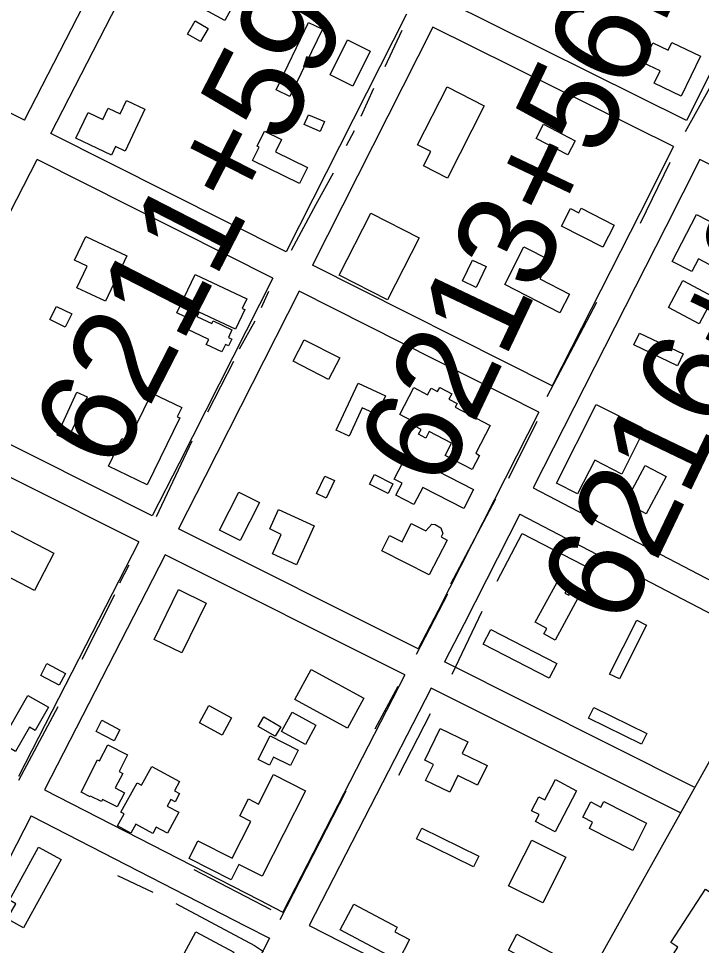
# Model space of a CAD drawing. Extents: x 3361039 to 3398939, y 576572 to 602007.
# Drawn here: x 3387789 to 3388488, y 584104 to 585052 of the extents above; entities that cross this region are included whole.
import ezdxf

# ---------------------------------------------------------------- set-up
doc = ezdxf.new("R2010")
doc.units = 0
for name, color, linetype in [('V-BLDG-OTLN', 7, 'Continuous'), ('V-RIVR-EDGE', 7, 'Continuous'), ('V-RIVR-IDEN', 7, 'Continuous'), ('V-ROAD-CNTR', 7, 'Continuous'), ('V-SURV-IDEN', 7, 'Continuous'), ('V-TOPO-SHOR', 7, 'Continuous')]:
    doc.layers.add(name, color=color, linetype=linetype)

msp = doc.modelspace()

# ---------------------------------------------------------------- linework, layer by layer
at = {"layer": 'V-BLDG-OTLN'}
for points in [[(3387976.1, 585063.52), (3388002.44, 585111.86), (3388015.92, 585104.52), (3388002, 585078.98), (3388012.82, 585073.08), (3388000.39, 585050.28)], [(3387970.26, 585049.78), (3387983.43, 585042.18), (3387975.62, 585028.65), (3387962.46, 585036.25)], [(3388053.03, 584979.17), (3388086.2, 585048.14), (3388100.25, 585041.38), (3388067.08, 584972.41)], [(3388108.21, 584994.75), (3388125.95, 585030.57), (3388149.32, 585018.99), (3388131.58, 584983.18)], [(3388438.46, 585027.49), (3388454.1, 585019.96), (3388457.84, 585027.73), (3388486.93, 585013.71), (3388467.26, 584972.89), (3388439.8, 584986.12), (3388445.8, 584998.56), (3388428.53, 585006.89)], [(3388227.86, 584982.38), (3388265.94, 584962.97), (3388228.21, 584888.98), (3388203.73, 584901.47), (3388211.18, 584916.08), (3388197.6, 584923.03)], [(3387918.58, 584959.42), (3387898.49, 584916.59), (3387888.67, 584921.2), (3387884.63, 584912.58), (3387848.18, 584929.67), (3387860.58, 584956.11), (3387875.63, 584949.05), (3387881.04, 584960.58), (3387893.5, 584954.73), (3387899.82, 584968.21)], [(3388085.95, 584953.81), (3388102.5, 584946.74), (3388098.19, 584936.64), (3388081.63, 584943.71)], [(3388351.39, 584912.69), (3388318.95, 584929.44), (3388326.49, 584944.04), (3388358.89, 584927.22)], [(3388076.89, 584883.36), (3388028.93, 584907.01), (3388035.71, 584920.76), (3388033.62, 584921.8), (3388041.08, 584936.93), (3388058.36, 584928.41), (3388052.18, 584915.88), (3388084.96, 584899.72)], [(3388387.1, 584818.32), (3388344.95, 584839.93), (3388354.15, 584857.89), (3388362.49, 584853.61), (3388364.84, 584858.21), (3388398.64, 584840.83)], [(3388117.47, 584789.75), (3388150, 584853.21), (3388199.35, 584827.92), (3388166.82, 584764.45)], [(3388458.12, 584803.8), (3388483.11, 584851.87), (3388505.41, 584840.28), (3388502.39, 584834.47), (3388522.78, 584823.86), (3388507.57, 584794.61), (3388485.01, 584806.34), (3388478.25, 584793.33)], [(3387849.1, 584776.73), (3387859.56, 584799), (3387846.81, 584804.99), (3387858.25, 584829.34), (3387900.23, 584809.63), (3387878.32, 584763.01)], [(3388343.34, 584751.16), (3388286.75, 584780.06), (3388306.39, 584818.53), (3388332.45, 584805.23), (3388322.61, 584785.95), (3388353.14, 584770.36)], [(3388243.58, 584784.02), (3388253.94, 584805.19), (3388267.79, 584798.41), (3388257.43, 584777.24)], [(3387984, 584723.97), (3387961.97, 584734.42), (3387966.53, 584744.02), (3387951.54, 584751.14), (3387970.2, 584790.45), (3388022.95, 584765.42), (3388018.36, 584755.75), (3388020.9, 584754.55), (3388011.3, 584734.34), (3387974.09, 584752), (3387971.92, 584747.45), (3387987.35, 584740.12), (3387988.65, 584742.87), (3388007.77, 584733.8), (3388004.1, 584726.06), (3388007.63, 584724.38), (3388004.33, 584717.44), (3388001.18, 584718.94), (3387997.54, 584711.28), (3387981.58, 584718.85)], [(3388454.31, 584756.71), (3388469.11, 584784.41), (3388500.45, 584767.67), (3388485.65, 584739.97)], [(3387828.29, 584757.76), (3387843.85, 584749.99), (3387837.2, 584736.68), (3387821.65, 584744.44)], [(3388424.64, 584730.5), (3388469.22, 584709.21), (3388463.44, 584697.11), (3388418.86, 584718.41)], [(3388081.83, 584723.7), (3388118.05, 584705.01), (3388106.68, 584682.97), (3388070.46, 584701.66)], [(3388114.46, 584631.03), (3388136.84, 584679.35), (3388164.83, 584666.39), (3388155.87, 584647.04), (3388141.06, 584653.9), (3388127.64, 584624.92)], [(3387829.03, 584626.03), (3387849.22, 584670.1), (3387859.84, 584665.24), (3387839.64, 584621.17)], [(3387901.79, 584619.59), (3387925.85, 584669.09), (3387956.47, 584654.21), (3387951.91, 584644.83), (3387954.32, 584643.66), (3387921.03, 584575.16), (3387881.5, 584594.37), (3387895.29, 584622.75)], [(3388236.08, 584654.8), (3388272.07, 584635.87), (3388257.15, 584607.5), (3388261.13, 584605.41), (3388253.46, 584590.83), (3388225.73, 584605.41), (3388232.21, 584617.74), (3388209.56, 584629.65), (3388206.09, 584623.05), (3388198.64, 584626.97), (3388201.27, 584631.98), (3388190.31, 584637.75), (3388191.88, 584640.73), (3388179.54, 584647.22), (3388193.99, 584674.7), (3388207.96, 584667.35), (3388211.59, 584674.26), (3388218.2, 584670.78), (3388220.32, 584674.8), (3388232.63, 584668.32), (3388229.76, 584662.85), (3388238.03, 584658.5)], [(3388339.69, 584576.98), (3388380.49, 584657.49), (3388426.92, 584633.97), (3388422.43, 584625.11), (3388425.36, 584623.62), (3388406.45, 584586.31), (3388378.81, 584600.31), (3388361.41, 584565.97)], [(3388192.48, 584602.63), (3388254.99, 584570.35), (3388244.97, 584550.96), (3388202.96, 584572.66), (3388193.96, 584555.23), (3388175.56, 584564.73), (3388181.88, 584576.96), (3388173.8, 584581.13), (3388182.96, 584598.87), (3388188.94, 584595.79)], [(3388414.95, 584565.77), (3388430.6, 584595.06), (3388451.81, 584583.73), (3388431.43, 584545.59), (3388415.15, 584554.29), (3388419.88, 584563.14)], [(3388094.32, 584566.45), (3388102.95, 584584.26), (3388112.75, 584579.51), (3388104.11, 584561.7)], [(3388153.54, 584585.86), (3388172.46, 584576.23), (3388167.48, 584566.44), (3388148.57, 584576.09)], [(3387995.14, 584528.92), (3388014.81, 584567.76), (3388035.98, 584557.04), (3388016.31, 584518.2)], [(3388055.57, 584549.98), (3388092.05, 584533.19), (3388073.77, 584493.45), (3388049.12, 584504.79), (3388058.23, 584524.6), (3388046.42, 584530.09)], [(3388209.61, 584483.22), (3388161.06, 584507.74), (3388169.05, 584523.49), (3388181.75, 584517.07), (3388191.23, 584535.82), (3388206.13, 584528.21), (3388212.11, 584535.04), (3388215.59, 584534.57), (3388221.51, 584531.18), (3388223.6, 584525.44), (3388221.9, 584522.13), (3388228.05, 584518.49)], [(3387761.14, 584490.19), (3387781.04, 584528.55), (3387825.55, 584505.46), (3387805.65, 584467.1)], [(3388318.03, 584434.86), (3388342.04, 584478.89), (3388353, 584472.92), (3388348.4, 584464.46), (3388352.48, 584462.23), (3388355.39, 584467.57), (3388363.75, 584463.01), (3388338.37, 584416.47), (3388326.81, 584422.77), (3388329.88, 584428.4)], [(3387928.23, 584417.11), (3387953.02, 584468.04), (3387981.33, 584454.25), (3387956.54, 584403.33)], [(3388394.14, 584381.74), (3388421.83, 584436.68), (3388431.81, 584431.65), (3388404.12, 584376.7)], [(3388272.5, 584427.22), (3388339.98, 584392.51), (3388332.29, 584377.56), (3388264.81, 584412.28)], [(3387818.56, 584392.41), (3387837.48, 584382.36), (3387831.08, 584370.32), (3387812.17, 584380.37)], [(3388088.82, 584386.22), (3388142.55, 584357.12), (3388125.92, 584326.41), (3388072.19, 584355.52)], [(3387771.25, 584311.34), (3387799.1, 584359.85), (3387820.12, 584347.78), (3387806.42, 584323.95), (3387800.59, 584327.3), (3387786.42, 584302.62)], [(3387984.2, 584349.43), (3388007.4, 584336.82), (3387997.73, 584319.04), (3387974.54, 584331.65)], [(3388426.75, 584310), (3388372.51, 584336.73), (3388377.87, 584347.61), (3388432.11, 584320.88)], [(3388040.32, 584337.78), (3388057.69, 584327.75), (3388052.08, 584318.04), (3388034.71, 584328.08)], [(3388069.34, 584342.86), (3388093.73, 584329.53), (3388082.89, 584309.72), (3388058.5, 584323.05)], [(3387874.76, 584334.37), (3387893.12, 584324.75), (3387887.16, 584313.38), (3387868.8, 584323.01)], [(3388259, 584268.13), (3388238.87, 584277.85), (3388230.64, 584260.81), (3388205.83, 584272.79), (3388213.81, 584289.33), (3388205.12, 584293.53), (3388220.84, 584326.08), (3388249.15, 584312.41), (3388243.35, 584300.4), (3388268.68, 584288.17)], [(3388046.72, 584318.34), (3388075.61, 584303.77), (3388067.67, 584288.01), (3388050.28, 584296.78), (3388046.06, 584288.41), (3388034.56, 584294.22)], [(3387853.6, 584261.01), (3387870.35, 584293.92), (3387872.43, 584292.86), (3387880.84, 584309.37), (3387901.01, 584299.1), (3387892.33, 584282.06), (3387896.1, 584280.14), (3387888.48, 584265.15), (3387897.87, 584260.37), (3387890.42, 584245.73), (3387875.5, 584253.31), (3387874.42, 584251.18), (3387863.21, 584256.88), (3387862.9, 584256.27)], [(3387915.31, 584268), (3387925.74, 584287.18), (3387954.07, 584271.78), (3387948.94, 584262.34), (3387954.17, 584259.5), (3387949.58, 584251.06), (3387945.25, 584253.42), (3387941.59, 584246.7), (3387953.31, 584240.32), (3387941.71, 584218.98), (3387930.41, 584225.12), (3387926.82, 584218.51), (3387909.39, 584227.99), (3387904.45, 584218.9), (3387890.81, 584226.32), (3387897.48, 584238.56), (3387894.28, 584240.3), (3387910.73, 584270.5)], [(3387973.05, 584211.02), (3388007.86, 584193.29), (3388026.98, 584230.83), (3388015.79, 584236.53), (3388024.64, 584253.9), (3388034.93, 584248.66), (3388050.33, 584278.91), (3388083.14, 584262.21), (3388038.63, 584174.8), (3388014.87, 584186.9), (3388006.88, 584171.2), (3387963.93, 584193.09)], [(3388360.34, 584262.35), (3388338.26, 584220.45), (3388318.27, 584230.98), (3388321.92, 584237.92), (3388314.33, 584241.92), (3388321.84, 584256.18), (3388327.71, 584253.09), (3388338.62, 584273.8)], [(3388388.08, 584251.36), (3388431.88, 584229.03), (3388417.72, 584201.25), (3388373.4, 584223.85), (3388376.68, 584230.3), (3388366.73, 584235.37), (3388374.72, 584251.04), (3388385.19, 584245.7)], [(3388202.15, 584224.19), (3388260.18, 584195.52), (3388254.76, 584184.56), (3388196.73, 584213.22)], [(3387780.1, 584150.35), (3387809.92, 584204.56), (3387832.97, 584191.88), (3387794.55, 584122.05), (3387777.99, 584131.16), (3387786.58, 584146.78)], [(3388290.81, 584165.22), (3388314.37, 584211.88), (3388349.33, 584194.23), (3388325.76, 584147.58)], [(3388456.77, 584107.12), (3388492.07, 584161.79), (3388522.98, 584141.83), (3388514.77, 584129.11), (3388525.55, 584122.15), (3388477.71, 584048.06), (3388443.27, 584070.3), (3388464.02, 584102.43)], [(3388132.59, 584146.34), (3388176.86, 584122.81), (3388174.36, 584118.11), (3388189.54, 584110.05), (3388178.08, 584088.48), (3388118.63, 584120.09)], [(3387951.77, 584082.47), (3387970.69, 584117.98), (3388009.76, 584097.16), (3388005.98, 584090.08), (3388009.77, 584088.07), (3388003.95, 584077.15), (3388001.78, 584078.3), (3387997.34, 584069.97), (3387977.75, 584080.41), (3387972.86, 584071.23)], [(3388299.13, 584115.64), (3388344.11, 584091.86), (3388342.47, 584088.75), (3388348.97, 584085.31), (3388342.05, 584072.2), (3388290.56, 584099.43)]]:
    msp.add_lwpolyline(points, close=True, dxfattribs=at)
at = {"layer": 'V-RIVR-EDGE'}
msp.add_spline([(3387368.61, 585771.04), (3387388.99, 585767.6), (3387407.26, 585766.09), (3387418.22, 585761.68), (3387425.51, 585756.54), (3387441.59, 585752.85), (3387452.55, 585751.36), (3387462.06, 585753.9), (3387477.43, 585758.24), (3387482.91, 585759.33), (3387491.69, 585759.31), (3387502.28, 585758.18), (3387510.32, 585756.34), (3387521.64, 585753.02), (3387530.05, 585752.27), (3387538.46, 585752.24), (3387549.79, 585752.22), (3387558.94, 585755.48), (3387571.37, 585756.92), (3387583.43, 585757.25), (3387598.42, 585756.12), (3387629.84, 585749.46), (3387659.8, 585743.54), (3387703.28, 585736.85), (3387727.4, 585734.23), (3387739.1, 585733.47), (3387750.8, 585734.17), (3387753.72, 585731.61), (3387763.2, 585723.91), (3387774.52, 585720.59), (3387790.61, 585719.82), (3387800.12, 585721.62), (3387814, 585720.13), (3387824.6, 585720.1), (3387847.25, 585714.2), (3387884.16, 585709.35), (3387930.2, 585702.66), (3387980.65, 585701.07), (3388035.1, 585696.55), (3388076.04, 585694.62), (3388096.87, 585693.84), (3388120.26, 585690.49), (3388145.1, 585685.31), (3388171.78, 585682.32), (3388198.82, 585676.77), (3388222.56, 585669.4), (3388245.57, 585660.57), (3388260.91, 585655.42), (3388279.55, 585655.37), (3388291.26, 585658.26), (3388298.95, 585663.73), (3388299.32, 585666.29), (3388298.96, 585670.67), (3388290.56, 585674.35), (3388291.67, 585677.27), (3388293.86, 585678.36), (3388303, 585677.61), (3388318.72, 585676.47), (3388334.06, 585672.78), (3388354.14, 585663.59), (3388357.06, 585659.93), (3388363.27, 585658.09), (3388368.39, 585658.07), (3388370.95, 585660.99), (3388375.34, 585662.08), (3388379, 585661.34), (3388383.01, 585659.13), (3388383.73, 585654.38), (3388384.08, 585649.26), (3388389.93, 585647.42), (3388406, 585642.26), (3388468.86, 585637.72), (3388491.52, 585635.84), (3388534.64, 585628.42), (3388578.12, 585619.17), (3388610.64, 585613.61), (3388635.85, 585612.08), (3388727.94, 585599.43), (3388768.5, 585591.65), (3388822.57, 585580.92), (3388864.95, 585570.58), (3388906.6, 585562.8), (3388924.14, 585559.46), (3388938.77, 585561.99), (3388961.44, 585563.39), (3388974.22, 585560.07), (3389007.47, 585553.41), (3389018.81, 585554.48), (3389027.22, 585555.92), (3389037.09, 585555.89), (3389051.7, 585553.67), (3389061.21, 585553.28), (3389081.31, 585552.13), (3389098.12, 585550.99), (3389120.42, 585548.74), (3389143.44, 585546.49), (3389160.24, 585542.06), (3389200.8, 585534.65), (3389222.35, 585525.1), (3389247.19, 585519.19), (3389280.43, 585509.6), (3389307.45, 585497.83), (3389334.48, 585487.17), (3389349.45, 585483.11), (3389361.52, 585483.08), (3389382.71, 585479.01), (3389396.96, 585476.78), (3389416.68, 585468.69), (3389441.88, 585458.39), (3389464.89, 585451.39), (3389479.5, 585449.16), (3389506.18, 585446.17), (3389533.23, 585447.2), (3389558.45, 585444.21), (3389577.81, 585437.95), (3389603.38, 585431.3), (3389618.72, 585425.05), (3389639.16, 585415.13), (3389657.8, 585410.33), (3389693.24, 585404.76), (3389768.86, 585383.01), (3389806.48, 585373.05), (3389854.34, 585362.33), (3389881.75, 585358.6), (3389913.91, 585354.5), (3389953.74, 585349.29), (3390008.19, 585341.84), (3390037.78, 585336.28), (3390074.32, 585327.79), (3390128.02, 585312.67), (3390164.54, 585301.61), (3390200.7, 585289.82), (3390292.74, 585255.6), (3390327.06, 585241.26), (3390360.67, 585231.67), (3390404.51, 585220.96), (3390454.94, 585214.26), (3390483.08, 585210.53), (3390491.85, 585209.41), (3390494.4, 585207.21), (3390501.33, 585200.98), (3390507.91, 585200.6), (3390527.27, 585196.17), (3390545.91, 585195.02), (3390557.61, 585194.26), (3390574.41, 585189.83), (3390605.46, 585179.52), (3390698.6, 585148.22), (3390763.25, 585126.86), (3390811.09, 585111.02), (3390852.37, 585097.76), (3390900.95, 585081.56), (3390948.06, 585063.53), (3390993.71, 585048.43), (3391036.81, 585031.87), (3391070.77, 585020.09), (3391140.54, 584997.62), (3391201.53, 584974.07), (3391247.54, 584957.51), (3391310.73, 584933.59), (3391362.22, 584914.82), (3391400.57, 584900.1), (3391441.84, 584885.75), (3391505.38, 584861.1), (3391563.46, 584841.95), (3391658.78, 584807.35), (3391712.83, 584786.01), (3391758.84, 584767.26), (3391796.08, 584749.62), (3391880.45, 584718.34), (3391926.83, 584701.41), (3391969.2, 584685.22), (3392003.88, 584666.85), (3392040.03, 584650.32), (3392077.64, 584635.97), (3392135.71, 584613.16), (3392164.91, 584598.1), (3392195.95, 584583.77), (3392224.82, 584578.21), (3392263.54, 584567.88), (3392290.57, 584559.77), (3392322.7, 584546.53), (3392396.46, 584512.72), (3392439.92, 584496.16), (3392471.69, 584484.75), (3392502.01, 584473.34), (3392510.77, 584467.47), (3392535.24, 584458.27), (3392606.09, 584432.88), (3392632.38, 584421.48), (3392666.71, 584406.77), (3392715.64, 584386.91), (3392777.36, 584364.83), (3392827.04, 584348.25), (3392863.56, 584335.37), (3392897.89, 584321.76), (3392928.56, 584307.79), (3392965.45, 584294.91), (3393010.01, 584279.08), (3393054.56, 584263.25), (3393092.54, 584248.53), (3393195.16, 584206.61), (3393234.23, 584187.87), (3393264.53, 584173.54), (3393294.11, 584162.13), (3393336.85, 584147.4), (3393374.47, 584136.34), (3393402.23, 584127.5), (3393414.27, 584119.8), (3393435.45, 584109.14), (3393459.18, 584098.12), (3393478.9, 584087.47), (3393513.6, 584076.42), (3393541.72, 584067.21), (3393588.1, 584047.35), (3393643.25, 584028.94), (3393668.44, 584018.28), (3393699.85, 584005.04), (3393737.1, 583991.79), (3393781.66, 583975.96), (3393884.66, 583943.17), (3393927.03, 583928.81), (3393981.08, 583908.2), (3394043.9, 583885.38), (3394095.77, 583868.08), (3394154.93, 583847.09), (3394200.22, 583830.53), (3394246.97, 583816.16), (3394293, 583801.42), (3394349.61, 583781.18), (3394409.13, 583754.71), (3394451.84, 583730.48), (3394470.45, 583720.2), (3394481.77, 583715.42), (3394494.2, 583713.56), (3394502.59, 583708.06), (3394507.32, 583700.37), (3394511.34, 583697.8), (3394522.66, 583692.29), (3394557.34, 583675.75), (3394600.44, 583659.93), (3394658.14, 583638.95), (3394704.53, 583623.48), (3394760.42, 583607.62), (3394823.98, 583588.82), (3394867.8, 583570.8), (3394925.86, 583546.9), (3394972.24, 583528.87), (3394995.62, 583520.04), (3395064.67, 583504.15), (3395088.42, 583499.34), (3395120.2, 583491.59), (3395149.05, 583480.55), (3395173.17, 583476.83), (3395201.3, 583471.28), (3395236.37, 583459.86), (3395256.82, 583451.77), (3395280.93, 583445.5), (3395300.3, 583445.08), (3395316.74, 583440.65), (3395324.4, 583433.32), (3395335.35, 583425.99), (3395353.6, 583417.9), (3395398.9, 583403.9), (3395426.3, 583397.25), (3395442, 583391), (3395455.87, 583383.28), (3395475.96, 583377.75), (3395495.68, 583369.3), (3395511.03, 583368.16), (3395530.4, 583365.92), (3395550.49, 583361.85), (3395654.61, 583334.91), (3395704.66, 583322.35), (3395743.73, 583306.9), (3395765.27, 583295.52), (3395788.28, 583286.32), (3395816.41, 583278.94), (3395861.72, 583270.79), (3395916.16, 583261.52), (3395960.74, 583252.63), (3396008.6, 583242.64), (3396060.84, 583230.45), (3396093.36, 583222.33), (3396135.36, 583208.7), (3396170.06, 583199.84), (3396204.41, 583191.35), (3396254.82, 583177.33), (3396301.21, 583165.89), (3396364.42, 583152.94), (3396399.13, 583144.44), (3396426.89, 583138.53), (3396463.07, 583132.95), (3396489.75, 583132.89), (3396523.38, 583130.24), (3396607.78, 583113.95), (3396670.26, 583102.1), (3396708.26, 583095.43), (3396742.97, 583089.49), (3396775.14, 583083.89)], degree=3, dxfattribs=at)
at = {"layer": 'V-ROAD-CNTR'}
for points in [[(3388606.54, 585214.04), (3388472.85, 584948)], [(3387795.61, 584948.26), (3387910.31, 585171.36)], [(3387822.4, 584934.76), (3387940.45, 585164.38)], [(3387795.61, 584948.26), (3387736.06, 584978.26), (3387554.63, 585073.64)], [(3388472.85, 584948), (3388226.88, 585070.06)], [(3388186.45, 585056.63), (3388063.26, 584813.43)], [(3388213.32, 585043.29), (3388090.05, 584799.93)], [(3388459.37, 584921.19), (3388213.32, 585043.29)], [(3388063.26, 584813.43), (3387822.4, 584934.76)], [(3388459.37, 584921.19), (3388424.99, 584852.77), (3388335.3, 584676.38)], [(3387683.77, 584665.1), (3387808.68, 584908.08)], [(3388049.7, 584786.67), (3387808.69, 584908.08)], [(3388486.25, 584907.86), (3388451.76, 584839.24), (3388315.96, 584572.15)], [(3388816.1, 584744.17), (3388486.25, 584907.86)], [(3388335.3, 584676.38), (3388090.05, 584799.93)], [(3388049.7, 584786.67), (3387953.81, 584597.37), (3387926.28, 584543.7)], [(3388076.49, 584773.17), (3387980.54, 584583.75), (3387953.11, 584530.27)], [(3388321.71, 584649.64), (3388076.49, 584773.17)], [(3387926.28, 584543.7), (3387683.77, 584665.1)], [(3388321.71, 584649.64), (3388218.6, 584446.86), (3388198.38, 584407.5)], [(3387912.59, 584517.01), (3387670.05, 584638.42)], [(3388667.47, 584592.75), (3388520.48, 584335.79), (3388340.87, 584014.61)], [(3388315.96, 584572.15), (3388577.04, 584435.82)], [(3388302.37, 584545.41), (3388245.32, 584433.2), (3388225.2, 584394.07)], [(3388302.36, 584545.41), (3388563.16, 584409.23)], [(3388198.38, 584407.5), (3387953.11, 584530.27)], [(3387912.59, 584517.01), (3387789.49, 584277.07)], [(3387939.42, 584503.58), (3387816.17, 584263.36)], [(3388184.66, 584380.81), (3387939.42, 584503.58)], [(3388480.75, 584266.14), (3388225.2, 584394.07)], [(3388184.66, 584380.81), (3388059.94, 584138.12)], [(3388211.49, 584367.38), (3388086.66, 584124.47)], [(3388467.32, 584239.31), (3388211.49, 584367.38)], [(3387816.17, 584263.36), (3388035.52, 584150.59), (3388059.94, 584138.12)], [(3387802.48, 584236.66), (3387697.48, 584031.99), (3387677.25, 583992.88)], [(3387802.48, 584236.66), (3388021.83, 584123.89), (3388046.23, 584111.43)], [(3388086.66, 584124.47), (3388331.13, 583999.6)], [(3388046.23, 584111.43), (3387921.86, 583869.41)]]:
    msp.add_lwpolyline(points, dxfattribs=at)
at = {"layer": 'V-TOPO-SHOR'}
for p, q in [((3388164.38, 585003.18), (3388181.93, 585040.21)), ((3388139.82, 584952.27), (3388152.9, 584980.96)), ((3388496.43, 584980.85), (3388471.3, 584936.44)), ((3388124.82, 584922.27), (3388133.19, 584937.84)), ((3388455.74, 584905.01), (3388425.34, 584842.51)), ((3388037.85, 584756.72), (3388045.46, 584773.44)), ((3388330.27, 584665.58), (3388380.97, 584762)), ((3388015.68, 584714.39), (3388031.61, 584742.86)), ((3387982.97, 584650.02), (3388009.82, 584701.85)), ((3388290.95, 584582.11), (3388319.85, 584640.27)), ((3387930.55, 584542.72), (3387967.02, 584620.22)), ((3388231.78, 584474.15), (3388277.67, 584560.82)), ((3387902.33, 584493.07), (3387892.7, 584474.65)), ((3387887.5, 584462.72), (3387854.16, 584396.62)), ((3388196.56, 584401.9), (3388228.77, 584463.66)), ((3388233.03, 584381.57), (3388263.8, 584445.88)), ((3388154.41, 584325.72), (3388177.72, 584369.41)), ((3387789.76, 584273.11), (3387830.08, 584348.58)), ((3388178.62, 584278.28), (3388210.84, 584341.49)), ((3388124.38, 584261.75), (3388056.62, 584130.28)), ((3387890.81, 584175.51), (3387926.94, 584158.45)), ((3387968.92, 584181.63), (3388047.66, 584140.9))]:
    msp.add_line(p, q, dxfattribs=at)
for points in [[(3388068.6, 584815.2), (3388094.07, 584862.27), (3388111.76, 584894.54)], [(3388279, 584476.58), (3388304.54, 584525.34), (3388377.13, 584487.94)], [(3387950.42, 584146.96), (3388030.95, 584104.04), (3388039.95, 584097.79)]]:
    msp.add_lwpolyline(points, dxfattribs=at)

# ---------------------------------------------------------------- texts
at = {"layer": 'V-RIVR-IDEN'}
msp.add_text('Lafourche', height=116, rotation=64.2534, dxfattribs=at).set_placement((3388408.92, 583576.15))
at = {"layer": 'V-SURV-IDEN'}
for s, rotation, p in [('6211+59.3', 62.84167, (3387888.5, 584586.22)), ('6213+56.3', 64.6229, (3388222.84, 584568.34)), ('6216+01.7', 64.37747, (3388408.95, 584427.25))]:
    msp.add_text(s, height=100, rotation=rotation, dxfattribs=at).set_placement(p)

doc.saveas('drawing.dxf')
